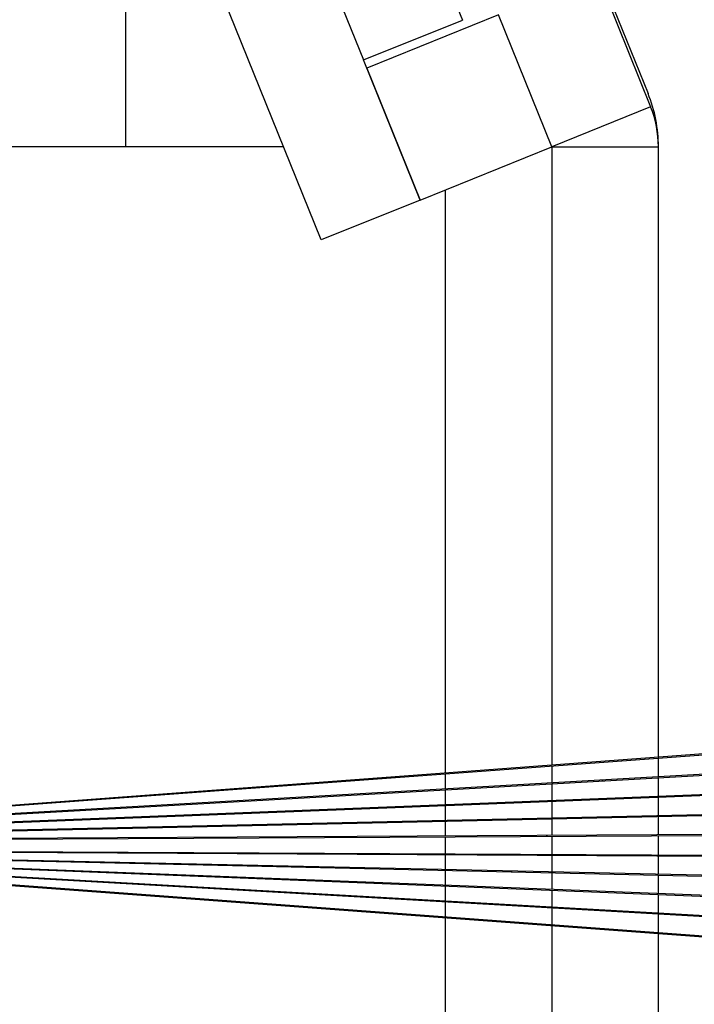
# Model space of a CAD drawing. Header units: inches. Extents: x 170 to 284, y 215 to 248.
# Tile 481 of 656: x 210.6921 to 210.7733, y 224.2412 to 224.3598. Entities that reach past the tile are written whole.
import ezdxf

# ---------------------------------------------------------------- set-up
doc = ezdxf.new("R2010")
doc.units = ezdxf.units.IN
doc.header["$LTSCALE"] = 0.25
doc.header["$MEASUREMENT"] = 0
doc.layers.add('RH FRONT OF HOOD', color=7, linetype='Continuous')
pattern_1 = [(45, (200.7563139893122, 218.4993357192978), (-0.03026527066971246, 0.03026527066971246), [])]

msp = doc.modelspace()

# ---------------------------------------------------------------- hatches: boundary and pattern name
at = {"layer": 'RH FRONT OF HOOD'}
h = msp.add_hatch(dxfattribs=at)
h.set_pattern_fill('ANSI31', color=256, scale=0.34241245, angle=2.8e-322, style=0)
h.set_pattern_definition(pattern_1)
edge = h.paths.add_edge_path(flags=0)
edge.add_line((210.6362983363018, 224.2612085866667), (210.6341001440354, 224.2619183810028))
edge.add_arc((210.6330224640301, 224.2603371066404), 0.001913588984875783, 415.7245424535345, 664.2754575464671)
edge.add_line((210.6341001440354, 224.258755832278), (210.6362983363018, 224.2594656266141))
edge.add_arc((210.6369401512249, 224.2574779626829), 0.002088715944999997, 450, 467.895222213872, ccw=False)
edge.add_line((210.6369401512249, 224.2595666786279), (210.8082306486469, 224.246919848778))
edge.add_line((210.8082306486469, 224.246919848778), (210.8082306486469, 224.2468044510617))
edge.add_line((210.8082306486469, 224.2468044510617), (210.6369401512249, 224.2595324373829))
edge.add_arc((210.6369401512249, 224.2574779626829), 0.002054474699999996, 450.0000000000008, 467.8952222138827)
edge.add_line((210.6363088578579, 224.2594330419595), (210.6341153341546, 224.2587247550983))
edge.add_arc((210.6330224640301, 224.2603371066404), 0.001947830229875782, 55.87013613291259, 304.1298638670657, ccw=False)
edge.add_line((210.6341153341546, 224.2619494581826), (210.6363088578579, 224.2612411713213))
edge.add_arc((210.6369401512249, 224.2631962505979), 0.0020544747, 252.1047777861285, 270)
edge.add_line((210.6369401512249, 224.2611417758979), (210.8082306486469, 224.2738697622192))
edge.add_line((210.8082306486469, 224.2738697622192), (210.8082306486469, 224.2737543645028))
edge.add_line((210.8082306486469, 224.2737543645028), (210.6369401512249, 224.2611075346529))
edge.add_arc((210.6369401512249, 224.2631962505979), 0.002088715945, 252.1047777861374, 269.9999999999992, ccw=False)
h = msp.add_hatch(dxfattribs=at)
h.set_pattern_fill('ANSI31', color=256, scale=0.34241245, angle=2.8e-322, style=0)
h.set_pattern_definition(pattern_1)
edge = h.paths.add_edge_path(flags=0)
edge.add_line((210.6362772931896, 224.2611434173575), (210.6340696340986, 224.2618562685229))
edge.add_arc((210.6330224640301, 224.2603371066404), 0.001845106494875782, 415.4212030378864, 664.5787969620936)
edge.add_line((210.6340696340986, 224.2588179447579), (210.6362772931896, 224.2595307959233))
edge.add_arc((210.6369401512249, 224.2574779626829), 0.002157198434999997, 450, 467.89522221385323, ccw=False)
edge.add_line((210.6369401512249, 224.2596351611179), (210.8082306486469, 224.249966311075))
edge.add_line((210.8082306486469, 224.249966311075), (210.8082306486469, 224.2498519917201))
edge.add_line((210.8082306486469, 224.2498519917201), (210.6369401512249, 224.2596009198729))
edge.add_arc((210.6369401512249, 224.2574779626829), 0.002122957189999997, 450.0000000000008, 467.895222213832)
edge.add_line((210.6362878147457, 224.2594982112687), (210.6340849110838, 224.2587868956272))
edge.add_arc((210.6330224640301, 224.2603371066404), 0.001879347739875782, 55.574959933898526, 304.4250400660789, ccw=False)
edge.add_line((210.6340849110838, 224.2618873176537), (210.6362878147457, 224.2611760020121))
edge.add_arc((210.6369401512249, 224.2631962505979), 0.00212295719, 252.1047777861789, 270)
edge.add_line((210.6369401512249, 224.2610732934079), (210.8082306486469, 224.2708222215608))
edge.add_line((210.8082306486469, 224.2708222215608), (210.8082306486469, 224.2707079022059))
edge.add_line((210.8082306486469, 224.2707079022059), (210.6369401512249, 224.2610390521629))
edge.add_arc((210.6369401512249, 224.2631962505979), 0.002157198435, 252.10477778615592, 269.9999999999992, ccw=False)
h = msp.add_hatch(dxfattribs=at)
h.set_pattern_fill('ANSI31', color=256, scale=0.34241245, angle=2.8e-322, style=0)
h.set_pattern_definition(pattern_1)
edge = h.paths.add_edge_path(flags=0)
edge.add_line((210.6362562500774, 224.2610782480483), (210.6340389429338, 224.2617942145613))
edge.add_arc((210.6330224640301, 224.2603371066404), 0.001776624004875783, 415.1003613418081, 664.8996386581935)
edge.add_line((210.6340389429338, 224.2588799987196), (210.6362562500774, 224.2595959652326))
edge.add_arc((210.6369401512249, 224.2574779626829), 0.002225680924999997, 450, 467.8952222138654, ccw=False)
edge.add_line((210.6369401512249, 224.2597036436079), (210.8082306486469, 224.2529848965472))
edge.add_line((210.8082306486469, 224.2529848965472), (210.8082306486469, 224.2528712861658))
edge.add_line((210.8082306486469, 224.2528712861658), (210.6369401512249, 224.2596694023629))
edge.add_arc((210.6369401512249, 224.2574779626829), 0.002191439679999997, 450.0000000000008, 467.8952222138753)
edge.add_line((210.6362667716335, 224.259563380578), (210.6340543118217, 224.2588489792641))
edge.add_arc((210.6330224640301, 224.2603371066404), 0.001810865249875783, 55.26307391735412, 304.7369260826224, ccw=False)
edge.add_line((210.6340543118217, 224.2618252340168), (210.6362667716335, 224.2611108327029))
edge.add_arc((210.6369401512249, 224.2631962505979), 0.00219143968, 252.1047777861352, 270)
edge.add_line((210.6369401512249, 224.2610048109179), (210.8082306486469, 224.267802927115))
edge.add_line((210.8082306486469, 224.267802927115), (210.8082306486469, 224.2676893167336))
edge.add_line((210.8082306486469, 224.2676893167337), (210.6369401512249, 224.2609705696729))
edge.add_arc((210.6369401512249, 224.2631962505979), 0.002225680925, 252.10477778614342, 269.9999999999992, ccw=False)
h = msp.add_hatch(dxfattribs=at)
h.set_pattern_fill('ANSI31', color=256, scale=0.34241245, angle=2.8e-322, style=0)
h.set_pattern_definition(pattern_1)
edge = h.paths.add_edge_path(flags=0)
edge.add_line((210.6362352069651, 224.2610130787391), (210.6340080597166, 224.2617322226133))
edge.add_arc((210.6330224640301, 224.2603371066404), 0.001708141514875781, 414.7602667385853, 665.2397332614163)
edge.add_line((210.6340080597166, 224.2589419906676), (210.6362352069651, 224.2596611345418))
edge.add_arc((210.6369401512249, 224.2574779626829), 0.002294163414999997, 450, 467.8952222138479, ccw=False)
edge.add_line((210.6369401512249, 224.2597721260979), (210.8082306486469, 224.2559838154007))
edge.add_line((210.8082306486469, 224.2559838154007), (210.8082306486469, 224.2558731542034))
edge.add_line((210.8082306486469, 224.2558731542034), (210.6369401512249, 224.2597378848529))
edge.add_arc((210.6369401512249, 224.2574779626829), 0.002259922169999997, 450.0000000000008, 467.8952222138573)
edge.add_line((210.6362457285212, 224.2596285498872), (210.6340235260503, 224.2589110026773))
edge.add_arc((210.6330224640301, 224.2603371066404), 0.001742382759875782, 54.93283951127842, 305.067160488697, ccw=False)
edge.add_line((210.6340235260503, 224.2617632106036), (210.6362457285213, 224.2610456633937))
edge.add_arc((210.6369401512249, 224.2631962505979), 0.00225992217, 252.1047777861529, 270)
edge.add_line((210.6369401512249, 224.2609363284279), (210.8082306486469, 224.2648010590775))
edge.add_line((210.8082306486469, 224.2648010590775), (210.8082306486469, 224.2646903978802))
edge.add_line((210.8082306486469, 224.2646903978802), (210.6369401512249, 224.2609020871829))
edge.add_arc((210.6369401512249, 224.2631962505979), 0.002294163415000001, 252.10477778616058, 269.9999999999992, ccw=False)
h = msp.add_hatch(dxfattribs=at)
h.set_pattern_fill('ANSI31', color=256, scale=0.34241245, angle=2.8e-322, style=0)
h.set_pattern_definition(pattern_1)
edge = h.paths.add_edge_path(flags=0)
edge.add_line((210.6362141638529, 224.2609479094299), (210.6339769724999, 224.2616702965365))
edge.add_arc((210.6330224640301, 224.2603371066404), 0.001639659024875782, 414.3989132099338, 665.6010867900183)
edge.add_line((210.6339769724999, 224.2590039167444), (210.6362141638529, 224.259726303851))
edge.add_arc((210.6369401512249, 224.2574779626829), 0.002362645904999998, 450, 467.8952222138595, ccw=False)
edge.add_line((210.6369401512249, 224.2598406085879), (210.8082306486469, 224.2589715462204))
edge.add_line((210.8082306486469, 224.2589715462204), (210.8082306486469, 224.2588587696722))
edge.add_line((210.8082306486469, 224.2588587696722), (210.6369401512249, 224.2598063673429))
edge.add_arc((210.6369401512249, 224.2574779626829), 0.002328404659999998, 450.0000000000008, 467.8952222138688)
edge.add_line((210.636224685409, 224.2596937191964), (210.6339925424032, 224.2589729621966))
edge.add_arc((210.6330224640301, 224.2603371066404), 0.001673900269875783, 54.58238398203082, 305.4176160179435, ccw=False)
edge.add_line((210.6339925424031, 224.2617012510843), (210.636224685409, 224.2609804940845))
edge.add_arc((210.6369401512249, 224.2631962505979), 0.00232840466, 252.1047777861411, 270)
edge.add_line((210.6369401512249, 224.2608678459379), (210.8082306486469, 224.2618154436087))
edge.add_line((210.8082306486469, 224.2618154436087), (210.8082306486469, 224.2617026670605))
edge.add_line((210.8082306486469, 224.2617026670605), (210.6369401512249, 224.2608336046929))
edge.add_arc((210.6369401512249, 224.2631962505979), 0.002362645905, 252.1047777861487, 269.9999999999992, ccw=False)

# ---------------------------------------------------------------- linework, layer by layer
for p, q in [((210.7036427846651, 224.5096295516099), (210.7677777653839, 224.3508899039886)), ((210.7039544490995, 224.5080261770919), (210.7680894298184, 224.3492865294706)), ((210.728404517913, 224.3332527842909), (210.6923285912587, 224.4225438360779)), ((210.7229538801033, 224.415297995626), (210.7454011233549, 224.3597391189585)), ((210.7110484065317, 224.4104878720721), (210.7334956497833, 224.3549289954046)), ((210.7048220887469, 224.3610652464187), (210.7048220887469, 224.3444764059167)), ((210.7334956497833, 224.3549289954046), (210.7454011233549, 224.3597391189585)), ((210.7497704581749, 224.3603503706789), (210.7338964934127, 224.353936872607)), ((210.7561839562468, 224.3444764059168), (210.7497704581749, 224.3603503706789)), ((210.7403099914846, 224.3380629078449), (210.7334956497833, 224.3549289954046)), ((210.7338964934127, 224.353936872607), (210.7403099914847, 224.3380629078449)), ((210.7680894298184, 224.3492865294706), (210.7561839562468, 224.3444764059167)), ((210.7238698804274, 224.3444764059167), (210.6791411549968, 224.3444764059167)), ((210.7403099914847, 224.3380629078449), (210.7561839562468, 224.3444764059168)), ((210.7561839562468, 224.3444764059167), (210.7561839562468, 224.2700023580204)), ((210.7561839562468, 224.3444764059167), (210.7690244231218, 224.3444764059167)), ((210.7690244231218, 224.2709564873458), (210.7690244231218, 224.3444764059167)), ((210.7433434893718, 224.3392885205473), (210.7433434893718, 224.2690482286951)), ((210.7403099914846, 224.3380629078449), (210.728404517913, 224.3332527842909)), ((210.8082306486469, 224.2738697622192), (210.6369401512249, 224.2611417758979)), ((210.6369401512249, 224.2611075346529), (210.8082306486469, 224.2737543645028)), ((210.8082306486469, 224.2708222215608), (210.6369401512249, 224.2610732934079)), ((210.6369401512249, 224.2610390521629), (210.8082306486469, 224.2707079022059)), ((210.7690244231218, 224.2685908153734), (210.7690244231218, 224.2708596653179)), ((210.7561839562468, 224.2699116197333), (210.7561839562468, 224.2678600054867)), ((210.7433434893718, 224.2689635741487), (210.7433434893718, 224.2671291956)), ((210.7690244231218, 224.2662469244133), (210.7690244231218, 224.2684948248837)), ((210.8082306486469, 224.267802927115), (210.6369401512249, 224.2610048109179)), ((210.6369401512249, 224.2609705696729), (210.8082306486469, 224.2676893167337)), ((210.7433434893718, 224.2670452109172), (210.7433434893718, 224.2652277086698)), ((210.7561839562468, 224.2677700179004), (210.7561839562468, 224.2657373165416)), ((210.7690244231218, 224.2639164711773), (210.7690244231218, 224.2661514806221)), ((210.8082306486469, 224.2648010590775), (210.6369401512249, 224.2609363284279)), ((210.6369401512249, 224.2609020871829), (210.8082306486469, 224.2646903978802)), ((210.7433434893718, 224.2651441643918), (210.7433434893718, 224.2633370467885)), ((210.7561839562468, 224.2656478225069), (210.7561839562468, 224.2636267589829)), ((210.7561839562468, 224.2635393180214), (210.7561839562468, 224.2615275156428)), ((210.7690244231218, 224.2615985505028), (210.7690244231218, 224.2638233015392)), ((210.7433434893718, 224.2632553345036), (210.7433434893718, 224.2614564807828)), ((210.8082306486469, 224.2618154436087), (210.6369401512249, 224.2608678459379)), ((210.6369401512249, 224.2608336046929), (210.8082306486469, 224.2617026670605)), ((210.7433434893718, 224.2613734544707), (210.7433434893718, 224.2593007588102)), ((210.7561839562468, 224.2614386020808), (210.7561839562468, 224.2592356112)), ((210.7690244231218, 224.2591704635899), (210.7690244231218, 224.2615037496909)), ((210.8082306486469, 224.2589715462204), (210.6369401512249, 224.2598406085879)), ((210.6369401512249, 224.2598063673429), (210.8082306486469, 224.2588587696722)), ((210.8082306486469, 224.2559838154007), (210.6369401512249, 224.2597721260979)), ((210.6369401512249, 224.2597378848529), (210.8082306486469, 224.2558731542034)), ((210.8082306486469, 224.2529848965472), (210.6369401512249, 224.2597036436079)), ((210.6369401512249, 224.2596694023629), (210.8082306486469, 224.2528712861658)), ((210.8082306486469, 224.249966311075), (210.6369401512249, 224.2596351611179)), ((210.6369401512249, 224.2596009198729), (210.8082306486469, 224.2498519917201)), ((210.8082306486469, 224.246919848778), (210.6369401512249, 224.2595666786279)), ((210.6369401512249, 224.2595324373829), (210.8082306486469, 224.2468044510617)), ((210.7433434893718, 224.259217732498), (210.7433434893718, 224.2574188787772)), ((210.7561839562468, 224.259146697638), (210.7561839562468, 224.2571348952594)), ((210.7690244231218, 224.2568509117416), (210.7690244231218, 224.259075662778)), ((210.7433434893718, 224.2573371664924), (210.7433434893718, 224.2555300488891)), ((210.7561839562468, 224.257047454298), (210.7561839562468, 224.2550263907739)), ((210.7690244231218, 224.2545227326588), (210.7690244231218, 224.2567577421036)), ((210.7433434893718, 224.255446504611), (210.7433434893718, 224.2536290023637)), ((210.7561839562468, 224.2549368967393), (210.7561839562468, 224.2529041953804)), ((210.7690244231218, 224.2521793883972), (210.7690244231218, 224.2544272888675)), ((210.7433434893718, 224.2535450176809), (210.7433434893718, 224.2517106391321)), ((210.7561839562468, 224.2528142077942), (210.7561839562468, 224.2507625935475)), ((210.7433434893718, 224.2516259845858), (210.7433434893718, 220.0917137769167)), ((210.7690244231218, 224.249814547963), (210.7690244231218, 224.2520833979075)), ((210.7561839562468, 224.2506718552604), (210.7561839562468, 220.0917137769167)), ((210.7690244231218, 220.0917137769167), (210.7690244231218, 224.2497177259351))]:
    msp.add_line(p, q, dxfattribs=at)
for centre, radius, end in [((210.7519038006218, 224.3444764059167), 0.01712062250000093, 21.99999999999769), ((210.7561839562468, 224.3444764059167), 0.01284046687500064, 22.00000000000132)]:
    msp.add_arc(centre, radius, 0, end, dxfattribs=at)

doc.saveas('drawing.dxf')
